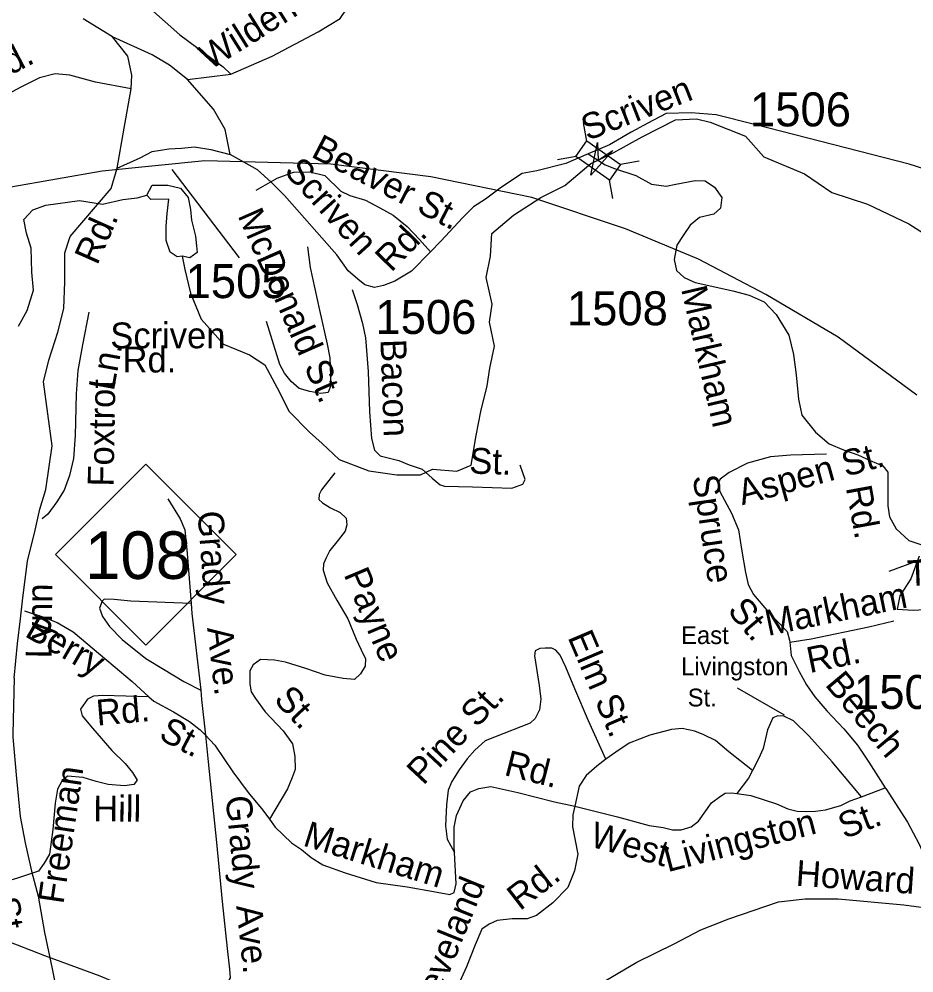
# Model space of a CAD drawing. Extents: x 990631 to 1056237, y 535999 to 585651.
# Drawn here: x 1032009 to 1035304, y 547537 to 551047 of the extents above; entities that cross this region are included whole.
import ezdxf

# ---------------------------------------------------------------- set-up
doc = ezdxf.new("R2010")
doc.units = 0
for name, color, linetype in [('Exist Boundary Political City Limit New', 7, 'Continuous'), ('Exist Hydrographic Creek Single Shore', 7, 'Continuous'), ('Exist Hydrographic Pond Over 1500 Sq Ft', 7, 'Continuous'), ('Exist Road Non-System Type 51', 7, 'Continuous'), ('Exist Road Non-System Type 51 Label', 7, 'Continuous'), ('Exist Road Primary NC Attributed', 7, 'Continuous'), ('Exist Road Primary NC Label', 7, 'Continuous'), ('Exist Road Primary NC Shield CELL', 7, 'Continuous'), ('Exist Road Primary NC Shield Number Label', 7, 'Continuous'), ('Exist Road Primary US Attributed', 7, 'Continuous'), ('Exist Road Primary US Label', 7, 'Continuous'), ('Exist Road Secondary Structure Standard Bridge Attributed CELL', 7, 'Continuous'), ('Exist Road Secondary Structure Standard Bridge CELL', 7, 'Continuous'), ('Exist Road Secondary Type 51 Attributed', 7, 'Continuous'), ('Exist Road Secondary Type 51 Label', 7, 'Continuous'), ('Exist Road Secondary Type 51 Number Label', 7, 'Continuous')]:
    doc.layers.add(name, color=color, linetype=linetype)

msp = doc.modelspace()

# ---------------------------------------------------------------- linework, layer by layer
at = {"layer": 'Exist Boundary Political City Limit New'}
msp.add_lwpolyline([(1035314.8, 549663.1), (1035025.4, 549876.6), (1034758.3, 550033.2), (1034510.2, 550163.2), (1034241.8, 550275.9), (1033897.2, 550391.1), (1033525.4, 550466.9), (1033156.6, 550512.8), (1032692.7, 550525.8), (1032315.2, 550487.8), (1031979.1, 550428.5)], dxfattribs=at)
at = {"layer": 'Exist Hydrographic Creek Single Shore'}
for points in [[(1034140.7, 550528.3), (1034199.4, 550556.3), (1034303.4, 550614.1), (1034425.4, 550676.7), (1034503.3, 550679.8), (1034553.3, 550668.2), (1034683.1, 550616.3), (1034751.5, 550539.7), (1034901, 550477.7), (1035001.1, 550409.6), (1035133.2, 550365.6), (1035285.3, 550293.5), (1035403.4, 550218.5)], [(1032609.2, 550174.2), (1032619.6, 550126.2), (1032640.2, 550038.3), (1032679, 549942.5), (1032761.7, 549851), (1032858, 549811.8), (1032914.3, 549774.2), (1032958.9, 549690.5), (1033003.6, 549602.7), (1033078.1, 549527.3), (1033124.5, 549485.6), (1033187, 549426), (1033297.3, 549384.9), (1033399.4, 549369.7), (1033487.4, 549370.5), (1033531.2, 549390.8), (1033621.3, 549383.6), (1033673.1, 549406), (1033692.3, 549514.4), (1033709.6, 549602.6), (1033733, 549696.9), (1033742.4, 549763.1), (1033759.8, 549843.4), (1033741, 549931.4), (1033750.6, 549997.5), (1033729.1, 550096.7), (1033744.5, 550175), (1033749.1, 550257.7), (1033829.6, 550326.2), (1033930.3, 550390.6), (1034018.8, 550435), (1034113.7, 550515.5), (1034140.7, 550528.3)], [(1032007.2, 549916.9), (1032038.8, 549975.2), (1032062.2, 550049.5), (1032055.6, 550115.5), (1032053.1, 550203.6), (1032036.6, 550259.6), (1032026.2, 550309.5), (1032059.9, 550345.8), (1032107.8, 550362.3), (1032231.7, 550379.3), (1032315.7, 550366), (1032391.6, 550382.7), (1032443.6, 550389.1), (1032479.5, 550399.4)]]:
    msp.add_lwpolyline(points, dxfattribs=at)
at = {"layer": 'Exist Hydrographic Pond Over 1500 Sq Ft'}
for points in [[(1032479.5, 550399.4), (1032499.2, 550435.7), (1032557.2, 550436.1), (1032603.3, 550424.4), (1032631.6, 550390.7), (1032639.9, 550346.7), (1032644.2, 550306.6), (1032658.7, 550248.7), (1032662.9, 550212.7), (1032665.1, 550188.7), (1032637.3, 550168.4), (1032609.2, 550174.2)], [(1032609.2, 550174.2), (1032591.2, 550172), (1032565.1, 550189.9), (1032550.7, 550231.8), (1032550.4, 550283.8), (1032554, 550332), (1032560.6, 550383.9), (1032493.6, 550383.5), (1032479.5, 550399.4)]]:
    msp.add_lwpolyline(points, dxfattribs=at)
at = {"layer": 'Exist Road Non-System Type 51'}
msp.add_line((1035111.2, 548184.6), (1035198.3, 548217.9), dxfattribs=at)
for points in [[(1032009.8, 551386.2), (1032153.5, 551307.5), (1032243.5, 551248.6), (1032363.6, 551182.8), (1032404.7, 551155.4), (1032492.5, 551084.6), (1032601.4, 550988.9), (1032695.2, 550919.8), (1032759.9, 550871.9), (1032789, 550844.9)], [(1032881.4, 550417.7), (1032958.9, 550461.2), (1033019.6, 550483.3), (1033079.6, 550485.3), (1033135.4, 550471.6), (1033193.4, 550413.6), (1033226.9, 550398.5), (1033284.4, 550380.6), (1033337.6, 550352.9), (1033386.7, 550325.3), (1033437.5, 550283.7), (1033483.9, 550236.1), (1033524.4, 550190.9)], [(1033070.9, 550209.4), (1033080.3, 550133), (1033115.4, 549975.8), (1033143.5, 549850.8), (1033153.6, 549800.4), (1033155.7, 549734.3), (1033154.3, 549692.3), (1033147.7, 549672.7), (1033119.6, 549669.4), (1033079.7, 549676.8), (1033040.1, 549688), (1033010.8, 549713), (1032985.8, 549743.8), (1032968.9, 549776.3), (1032919.9, 549934.2)], [(1033235.9, 550052), (1033254, 549997.4), (1033273.8, 549926.6), (1033284.2, 549874.4), (1033294.3, 549749.9), (1033299.5, 549601.6), (1033306.3, 549503.4), (1033317.1, 549461), (1033338.3, 549440.3), (1033407.7, 549422.1), (1033445.4, 549406.8), (1033492.9, 549391.4), (1033529.9, 549358.1), (1033559, 549333.1), (1033574.9, 549328.7), (1033678.9, 549325.2), (1033822.8, 549320.7), (1033863.3, 549335.3), (1033871.9, 549353.2), (1033853.5, 549405.8)], [(1032266.5, 549969.1), (1032242.7, 549847.8), (1032225.6, 549754.3), (1032218.9, 549668.4), (1032216, 549514.4), (1032209.3, 549430.5), (1032195.2, 549366.9), (1032175.5, 549313.5), (1032148, 549270.4), (1032114.7, 549225.3), (1032094.2, 549208.1)], [(1034981.5, 549445.7), (1034849.4, 549441.9), (1034775.1, 549436.2), (1034690.4, 549412.9), (1034623.3, 549379.1), (1034590.3, 549354.1), (1034581.9, 549340.5), (1034588.8, 549308.1), (1034632.4, 549228.6), (1034658.4, 549167.9), (1034669.8, 549089.4), (1034683.5, 549010.9), (1034694, 548966.5), (1034712.8, 548929.9), (1034768.7, 548864.1), (1034836.5, 548793.9), (1034845.5, 548761.6), (1034847.3, 548753.5)], [(1033172.1, 549377.7), (1033122.3, 549315.2), (1033113.5, 549297.4), (1033112.9, 549279.4), (1033126.7, 549266.9), (1033156.1, 549247.9), (1033191.6, 549230.8), (1033212.8, 549210.2), (1033216.1, 549186.1), (1033209.2, 549162.2), (1033184.1, 549129.1), (1033153, 549091.9), (1033140.2, 549064.4), (1033129.4, 549042.8), (1033128.7, 549018.8), (1033143.2, 548972.3), (1033179.1, 548909.2), (1033218.9, 548839.7), (1033250.6, 548764.7), (1033276.9, 548707.7), (1033284.4, 548693.6), (1033283.4, 548665.6), (1033266.5, 548638.1), (1033243.8, 548616.7), (1033201.9, 548620.2), (1033136.3, 548632.3), (1033065, 548656.6), (1032989.6, 548680.9), (1032950, 548688.3), (1032898, 548689.9), (1032871.4, 548670.9), (1032858.5, 548649.1), (1032858.9, 548599.1), (1032864.2, 548571), (1032879.3, 548546.5), (1032915.7, 548497.3), (1032981.5, 548427.2), (1033016.2, 548379.8), (1033024.7, 548333.7), (1033025.1, 548285.6), (1033014.1, 548255.8), (1032996.8, 548214.4), (1032931.2, 548102.5)], [(1032556.8, 549281.2), (1032602.3, 549207.7), (1032619.1, 549167.1), (1032628.4, 549080.9), (1032642.5, 548896.4)], [(1035767.5, 549052.3), (1035646.9, 549038.1), (1035606.8, 549033.3), (1035538.9, 549039.5), (1035437.5, 549058.7), (1035389.5, 549062.3), (1035333.5, 549060), (1035295, 549045.4), (1035211.9, 549014.1)], [(1032642.5, 548896.4), (1032420.6, 548905.4), (1032358.7, 548911.3), (1032322.7, 548912.6), (1032314.5, 548904.8), (1032305.6, 548878.9), (1032316.6, 548848.7), (1032341.5, 548811.8), (1032388.1, 548764.4), (1032475.7, 548693.4), (1032540.6, 548655.3), (1032615.3, 548609), (1032678.2, 548576.9)], [(1032642.5, 548896.4), (1032645.3, 548860.1), (1032678.2, 548576.9)], [(1032029.1, 548869.9), (1032096.5, 548847.7), (1032149.9, 548826), (1032208.8, 548792), (1032331.6, 548688.1), (1032425, 548609), (1032487.3, 548553)], [(1034847.3, 548753.5), (1034925.8, 548766.9), (1035137.4, 548810.3), (1035230.1, 548833.2)], [(1034169, 548323), (1034105.5, 548465.1), (1034055.2, 548582.8), (1034021.8, 548661.9), (1034001.3, 548706.5), (1033985.9, 548725), (1033970, 548731.6), (1033946, 548732.5), (1033926, 548731.1), (1033909.6, 548721.6), (1033907, 548703.6), (1033923.6, 548595.1), (1033930, 548544.7), (1033924.8, 548504.8), (1033909.8, 548473.3), (1033891, 548455.9), (1033759.3, 548404.1), (1033724.8, 548391.2), (1033687.7, 548356.3), (1033658.7, 548325.3), (1033629.5, 548284.3), (1033602, 548241), (1033588.9, 548209.4), (1033583.3, 548155.5), (1033578.9, 548077.6), (1033585.3, 548029.5), (1033611.7, 547980.5)], [(1034847.3, 548753.5), (1034851.8, 548705.4), (1034881.8, 548646.4), (1034908.4, 548597.4), (1034938.9, 548552.4), (1034983.3, 548500.9), (1035045.2, 548435), (1035095.4, 548375.2), (1035137.3, 548311.9), (1035198.3, 548217.9)], [(1032487.3, 548553), (1032317.3, 548558.4), (1032283.3, 548555.5), (1032260.8, 548544.3), (1032235.7, 548507), (1032241, 548482.9), (1032279.5, 548437.5), (1032350.9, 548355.2), (1032399.3, 548307.6), (1032426.3, 548274.7), (1032443.5, 548246.1), (1032431, 548230.6), (1032396.7, 548225.7), (1032336.9, 548229.7), (1032293.1, 548240.9), (1032245.6, 548256.5), (1032187.7, 548260.5), (1032167.2, 548245.1), (1032150.1, 548213.6), (1032142.5, 548161.8), (1032133.3, 548064.1), (1032120.5, 547974.3), (1032101.4, 547940.9), (1032080.4, 547911.5), (1032048, 547900.6)], [(1032678.2, 548576.9), (1032681.1, 548542.8), (1032694.9, 548412.3)], [(1032487.3, 548553), (1032504.8, 548536.4), (1032577.6, 548498.1), (1032636.5, 548462.1), (1032675.5, 548430.9), (1032694.9, 548412.3)], [(1035111.2, 548184.6), (1035003.3, 548314.2), (1034916.2, 548409), (1034860.1, 548465), (1034824.7, 548482.1), (1034802.5, 548482.7), (1034784.3, 548475.3), (1034764.8, 548431.9), (1034748.6, 548362.4), (1034731.5, 548324.9), (1034710, 548281.5)], [(1034710, 548281.5), (1034622.1, 548350.5), (1034573.6, 548392.1), (1034530.2, 548413.4), (1034496.6, 548426.5), (1034450.8, 548436), (1034410.7, 548433.2), (1034331.9, 548411.8), (1034255.1, 548382.3), (1034206, 548349.7), (1034169, 548323)], [(1032694.9, 548412.3), (1032705.7, 548313.9), (1032736.2, 548016.7), (1032757.4, 547799.8), (1032775.7, 547627.2), (1032783.4, 547550.8), (1032786.4, 547518.8), (1032769.4, 547489.3), (1032742.2, 547452), (1032679.6, 547376.1)], [(1032694.9, 548412.3), (1032729.8, 548375), (1032796.6, 548276.8), (1032852.3, 548201.1), (1032906.2, 548135.4), (1032931.2, 548102.5)], [(1034169, 548323), (1034136.1, 548297.9), (1034097, 548263.2), (1034071.8, 548223.9), (1034055.5, 548150.4)], [(1034710, 548281.5), (1034695.2, 548254), (1034651.3, 548197.5)], [(1033611.7, 547980.5), (1033610.4, 548002.5), (1033610.6, 548072.8), (1033620.1, 548116.4), (1033643.8, 548169.7), (1033670.8, 548202.8), (1033701.3, 548215.8), (1033745.5, 548222.5), (1033844.9, 548201.3), (1033979.8, 548167), (1034055.5, 548150.4)], [(1035198.3, 548217.9), (1035200.2, 548215.8), (1035280.3, 548091.2), (1035321.8, 548013.7), (1035338.6, 547975.1), (1035348.9, 547920.9), (1035353.2, 547866.6), (1035361.8, 547824.4), (1035378.6, 547785.9), (1035386.1, 547771.5)], [(1034055.5, 548150.4), (1034212.2, 548111.5), (1034329.4, 548079.7), (1034381, 548072.1), (1034414.9, 548063), (1034446.9, 548063.9), (1034483.3, 548074.6), (1034510, 548095.9), (1034558.1, 548162.3), (1034591, 548187.3), (1034609.3, 548198.7), (1034633.3, 548200), (1034651.3, 548197.5)], [(1034651.3, 548197.5), (1034703.1, 548189.8), (1034798.1, 548158.7), (1034839.6, 548141.2), (1034873.4, 548132.2), (1034905.4, 548131.1), (1034941.4, 548132), (1034977.6, 548136.9), (1035034.1, 548153.1), (1035068.7, 548170), (1035111.2, 548184.6)], [(1034055.5, 548150.4), (1034048.5, 548118.6), (1034047, 548074.6), (1034065.8, 547974), (1034053.7, 547912.4), (1034029.9, 547851), (1033973.9, 547794.7), (1033914.4, 547748.7), (1033880.1, 547735.8), (1033824.1, 547735.5), (1033769.7, 547729.4), (1033739.3, 547716.2), (1033712.7, 547697.2), (1033688.9, 547639.8), (1033656.3, 547558.9), (1033632.4, 547505.5), (1033601.1, 547464.5), (1033560.1, 547433.9), (1033523.6, 547419.1), (1033439.5, 547417.8), (1033393.1, 547407.1), (1033352.6, 547392.5), (1033315.8, 547365.6), (1033262.4, 547323.3)], [(1032931.2, 548102.5), (1032952.2, 548073.8), (1033012.4, 548015.8), (1033049.5, 547990.6), (1033084.8, 547961.5), (1033127.8, 547934), (1033209.1, 547905.4), (1033324, 547869.7), (1033437.5, 547854), (1033535, 547837), (1033594.8, 547825), (1033611, 547832.5), (1033618, 547864.3), (1033611.7, 547980.5)], [(1032048, 547900.6), (1032003.7, 547886), (1031658.1, 547783)], [(1033262.4, 547323.3), (1033348.4, 547322.6), (1033584.2, 547311), (1033712.2, 547304.8), (1033784.2, 547306.6), (1033832.8, 547327), (1033916, 547362.4), (1034146.5, 547495.2), (1034283.2, 547576.8), (1034421.4, 547644.3), (1034519.1, 547695.3), (1034622.6, 547736.1), (1034804.7, 547798.2), (1034903.1, 547809), (1035025.2, 547809.2), (1035266.6, 547787.3), (1035386.1, 547771.5)], [(1031658.1, 547783), (1031821.8, 547707.8), (1032001.7, 547640), (1032102.6, 547600.8)], [(1032102.6, 547600.8), (1032306.3, 547526), (1032642, 547385.2), (1032679.6, 547376.1)]]:
    msp.add_lwpolyline(points, dxfattribs=at)
at = {"layer": 'Exist Road Non-System Type 51 Label'}
msp.add_lwpolyline([(1034653.1, 548586), (1034826.2, 548487.2)], dxfattribs=at)
at = {"layer": 'Exist Road Primary NC Attributed'}
for points in [[(1032353.5, 550981.7), (1032245.3, 551047.6)], [(1032421.7, 550791.1), (1032424, 550840.5), (1032409.9, 550911.1), (1032353.5, 550981.7)], [(1032370.2, 550499.1), (1032396.4, 550645.4), (1032421.7, 550791.1)], [(1031991.1, 548621), (1032003.3, 548748.6), (1032014.7, 548840), (1032022.6, 548916.7), (1032040.3, 549052.3), (1032067.8, 549166.3), (1032085.5, 549243), (1032107.1, 549315.7), (1032130.6, 549476.9), (1032099.2, 549712.8), (1032118.9, 549791.4), (1032152.2, 549895.6), (1032173.9, 549982), (1032177.8, 550080.3), (1032177.8, 550186.5), (1032197.4, 550247.4), (1032348.7, 550424.3), (1032370.2, 550499.1)]]:
    msp.add_lwpolyline(points, dxfattribs=at)
at = {"layer": 'Exist Road Primary NC Shield CELL'}
msp.add_lwpolyline([(1032142.9, 549076.5), (1032475.9, 549409.5), (1032808.9, 549076.5), (1032475.9, 548743.5)], close=True, dxfattribs=at)
at = {"layer": 'Exist Road Primary US Attributed'}
msp.add_lwpolyline([(1031991.1, 548621), (1031986.6, 548417), (1031986.1, 548405), (1031999.3, 548252.5), (1032012.8, 548111.9), (1032031.3, 548015.4), (1032054.5, 547911.3), (1032078.8, 547819.2), (1032103, 547685.8), (1032131.3, 547551.3), (1032182.8, 547297.5), (1032199, 547219.7), (1032210.1, 547179.2), (1032231.3, 547137.8), (1032259.6, 547102.4), (1032311.2, 547066), (1032444.6, 546970.9), (1032553.7, 546906.2), (1032630.5, 546861.7), (1032739.1, 546782.3), (1032803.9, 546737.7), (1032850.5, 546702.3), (1032897.1, 546653.6)], dxfattribs=at)
at = {"layer": 'Exist Road Secondary Structure Standard Bridge Attributed CELL'}
msp.add_lwpolyline([(1034195.2, 550564.2), (1034113.9, 550473.4), (1034138.9, 550592.7), (1034141.4, 550527.8)], close=True, dxfattribs=at)
at = {"layer": 'Exist Road Secondary Structure Standard Bridge CELL'}
for p, q in [((1034099.3, 550597.9), (1034087.3, 550665.8)), ((1034059.7, 550541.4), (1033991.8, 550529.4)), ((1034291.7, 550524.2), (1034223.8, 550512.2)), ((1034195.3, 550386.5), (1034183.3, 550454.4))]:
    msp.add_line(p, q, dxfattribs=at)
msp.add_lwpolyline([(1034183.3, 550454.4), (1034059.5, 550541.1), (1034100, 550598.9), (1034223.8, 550512.2)], close=True, dxfattribs=at)
at = {"layer": 'Exist Road Secondary Type 51 Attributed'}
for points in [[(1032629.5, 550824.8), (1032789, 550844.9), (1032941.4, 550911.1), (1033110.7, 551000.5), (1033190.7, 551049.9), (1033233, 551111.1), (1033322.4, 551195.8), (1033477.6, 551325.3), (1033536.4, 551388.8), (1033609.3, 551490), (1033656.3, 551560.6), (1033668.1, 551591.2), (1033692.7, 551632.4), (1033715.1, 551760.6), (1033722.2, 551807.7)], [(1032629.5, 550824.8), (1032562.8, 550878.2), (1032499.3, 550915.8), (1032353.5, 550981.7)], [(1032421.7, 550791.1), (1032290, 550814.6), (1032195.9, 550840.5), (1032141.8, 550845.2), (1032084, 550830.8), (1032015.3, 550796.4), (1031935.1, 550754), (1031888.2, 550740.2), (1031835.5, 550746), (1031747.3, 550766.6), (1031693.5, 550779.2), (1031631.6, 550798.7), (1031576.6, 550805.6), (1031534.2, 550809), (1031479.3, 550809), (1031417.4, 550807.8), (1031344, 550781.2), (1031255.6, 550774), (1031187.2, 550763.2), (1031121.9, 550770), (1031041.8, 550744.8)], [(1032786.2, 550548.7), (1032767.4, 550640.5), (1032725, 550715.8), (1032629.5, 550824.8)], [(1036394.4, 550169.1), (1036292.5, 550165.2), (1036149.1, 550167.5), (1036071.5, 550169.9), (1036022.1, 550169.9), (1035979.8, 550184), (1035930.4, 550207.5), (1035866.9, 550249.9), (1035779.9, 550313.4), (1035702.3, 550355.8), (1035622.3, 550395.8), (1035485.9, 550449.9), (1035286, 550513.4), (1035008.5, 550584), (1034716.9, 550659.3), (1034575.8, 550694.6), (1034484.1, 550701.7), (1034391.4, 550699.5), (1034324.2, 550664), (1034263, 550631.1), (1034183.1, 550584), (1034104.9, 550551.8)], [(1032370.2, 550499.1), (1032454.6, 550537), (1032499.3, 550560.5), (1032560.4, 550569.9), (1032607.5, 550572.3), (1032654.5, 550577), (1032715.6, 550567.6), (1032786.2, 550548.7)], [(1034104.9, 550551.8), (1034021.8, 550516.3), (1033915.8, 550488.9), (1033861.1, 550479.3), (1033785.6, 550428.7), (1033726.8, 550384.5), (1033681.8, 550356), (1033642.6, 550317.1), (1033561.8, 550229.7), (1033524.4, 550190.9), (1033454.2, 550119.1), (1033392.9, 550082.8), (1033350.6, 550066.3), (1033317.7, 550059.3), (1033282.4, 550068.7), (1033256.5, 550089.9), (1033221.2, 550120.5), (1033178.9, 550179.3), (1032986.1, 550398.1), (1032936.7, 550447.6), (1032887.3, 550492.3), (1032786.2, 550548.7)], [(1034104.9, 550551.8), (1034167.1, 550511)], [(1034167.1, 550511), (1034201.9, 550497), (1034279.5, 550471.1), (1034337.8, 550439.4), (1034391.4, 550432.7), (1034426.8, 550439.1), (1034498.3, 550453.6), (1034534.9, 550451.6), (1034569.4, 550429.2), (1034595.9, 550390.6), (1034591.8, 550351.9), (1034567.4, 550329.6), (1034514.6, 550317.4), (1034480, 550288.9), (1034453.6, 550250.3), (1034431.3, 550215.7), (1034421.1, 550162.9), (1034429.2, 550122.2), (1034457.7, 550095.8), (1034498.3, 550077.5), (1034636.5, 550047), (1034697.5, 550030.7), (1034752.3, 550006.3), (1034797, 549959.6), (1034843.7, 549884.3), (1034860, 549813.2), (1034870.2, 549737.9), (1034878.3, 549648.5), (1034890.5, 549589.5), (1034941.3, 549526.5), (1034992.1, 549483.8), (1035044.9, 549461.4), (1035097.7, 549443.1), (1035142.4, 549422.8), (1035189.2, 549402.5), (1035207.5, 549380.1), (1035207.5, 549256.1), (1035213.6, 549215.4), (1035237.9, 549170.7), (1035284.7, 549128), (1035333.4, 549111.7)], [(1035323.3, 549071.1), (1035292.8, 548987.7), (1035252.2, 548924.7), (1035242, 548875.9), (1035300.9, 548871.8), (1035402.5, 548877.9)]]:
    msp.add_lwpolyline(points, dxfattribs=at)
at = {"layer": 'Exist Road Secondary Type 51 Label'}
msp.add_lwpolyline([(1032820.4, 550168.3), (1032572.3, 550493.4)], dxfattribs=at)

# ---------------------------------------------------------------- texts
at = {"layer": 'Exist Road Non-System Type 51 Label'}
for s, rotation, p in [('Beaver St.', 332.5361, (1033080.1, 550542.2)), ('McDonald St.', 293.7228, (1032812.8, 550324.7)), ('Bacon ', 272.0125, (1033339.4, 549868.2)), ('Ln.', 79.6412, (1032357.8, 549675.7)), ('Foxtrot', 88.9198, (1032356.6, 549326.1)), ('St.', 358.2097, (1033665.7, 549374.9)), ('Aspen St.', 15.383, (1034671.1, 549257.5)), ('Spruce', 278.2837, (1034488.8, 549363.8)), ('Grady', 274.365, (1032666, 549234.1)), ('Tuck', 2.3206, (1035280.8, 548960)), ('Payne', 292.8933, (1033203.1, 549003.7)), ('Markham', 11.5826, (1034766.3, 548776.6)), ('St.', 310.3684, (1034613.7, 548868.5)), ('Berry ', 330.0197, (1032026, 548777.8)), ('Ave.', 276.6286, (1032701.1, 548806.4)), ('Elm St.', 293.1259, (1034027.7, 548772.4)), ('Rd.', 11.5826, (1034919.8, 548640)), ('Beech', 310.0039, (1034973.5, 548596.9)), ('Rd.', 4.8903, (1032296.8, 548446.9)), ('St.', 313.1711, (1032943.3, 548539.8)), ('Pine St.', 46.899, (1033497.1, 548224.6)), ('St.', 332.2803, (1032519, 548399.7)), ('Rd.', 345.7277, (1033791.3, 548265.7)), ('Freeman', 81.6129, (1032172.1, 547787.6)), ('Hill', 359.633, (1032282, 548094.6)), ('Grady', 275.5921, (1032769.1, 548185.5)), ('St.', 20.899, (1035047.3, 548028.9)), ('Livingston', 14.5807, (1034396.9, 547907.1)), ('Markham', 342.73, (1033050.3, 548006.3)), ('West', 344.8326, (1034106, 548003.3)), ('Rd.', 37.6972, (1033853, 547763.5)), ('Howard', 355.9995, (1034867, 547858)), ('Cleveland', 68.0441, (1033515.3, 547340.8)), ('Ave.', 276.0604, (1032808.6, 547783.3))]:
    msp.add_text(s, height=95, rotation=rotation, dxfattribs=at).set_placement(p)
for s, height, p in [('Scriven', 95, (1032345.2, 549835.6)), ('Rd.', 95, (1032390.2, 549746.6)), ('East', 65.62, (1034446.4, 548747.2)), ('Livingston', 65.62, (1034446.4, 548632.3)), (' St.', 65.62, (1034446.4, 548517.5))]:
    msp.add_text(s, height=height, dxfattribs=at).set_placement(p)
at = {"layer": 'Exist Road Primary NC Label'}
for s, rotation, p in [('Rd.', 66.1051, (1032296.5, 550138.5)), ('Lynn', 89.3447, (1032128.7, 548694))]:
    msp.add_text(s, height=95, rotation=rotation, dxfattribs=at).set_placement(p)
at = {"layer": 'Exist Road Primary NC Shield Number Label'}
msp.add_text('108', height=175, dxfattribs=at).set_placement((1032252, 548986.8))
at = {"layer": 'Exist Road Primary US Label'}
msp.add_text('St.', height=95, rotation=281.5318, dxfattribs=at).set_placement((1031912.7, 547806.2))
at = {"layer": 'Exist Road Secondary Type 51 Label'}
for s, rotation, p in [('Wilderness', 32.1691, (1032712.3, 550858)), ('Rd.', 27.5068, (1031896.1, 550797.4)), ('Scriven', 21.374, (1034101.9, 550598.4)), ('Scriven', 312.2175, (1032981.4, 550484.6)), ('Rd.', 45.6215, (1033379.1, 550112.7)), ('Markham', 283.0153, (1034446.1, 550054.3)), ('Rd.', 280.4218, (1035052.8, 549323.1))]:
    msp.add_text(s, height=95, rotation=rotation, dxfattribs=at).set_placement(p)
at = {"layer": 'Exist Road Secondary Type 51 Number Label'}
for s, p in [('1506', (1034700.2, 550652.4)), ('1505', (1032622.2, 550020.3)), ('1508', (1034026, 549920.4)), ('1506', (1033321, 549888.5)), ('1508', (1035083.3, 548508.3))]:
    msp.add_text(s, height=125, dxfattribs=at).set_placement(p)

doc.saveas('drawing.dxf')
